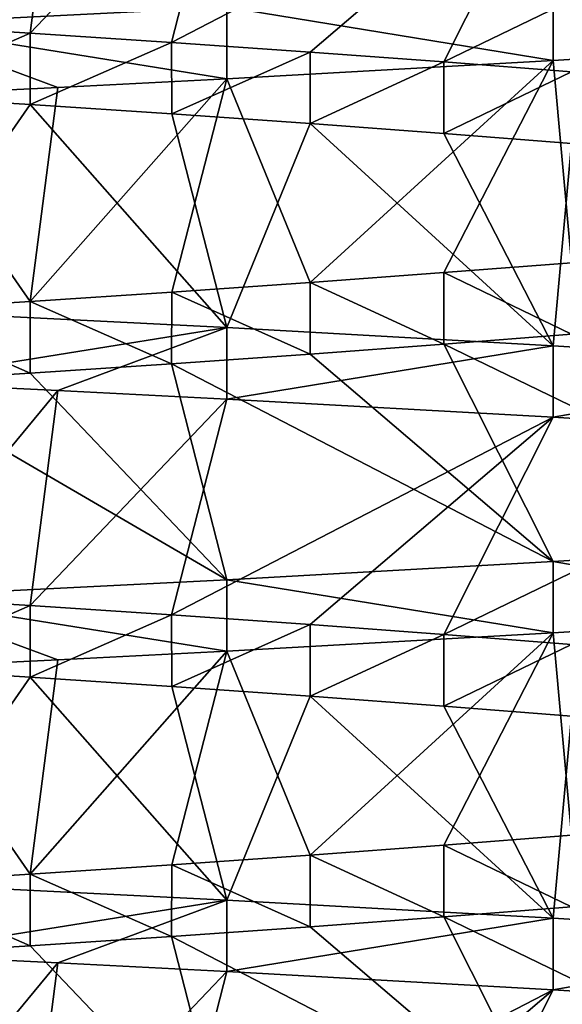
# Model space of a CAD drawing. Header units: inches. Extents: x -4.64 to 4.64, y -1.42 to 0.49.
# Tile 596 of 608: x 4.2572 to 4.2869, y 0.3135 to 0.3672. Entities that reach past the tile are written whole.
import ezdxf

# ---------------------------------------------------------------- set-up
doc = ezdxf.new("R2010")
doc.units = ezdxf.units.IN
doc.header["$LTSCALE"] = 65.185185
doc.header["$MEASUREMENT"] = 0
for name, color, linetype in [('110', 7, 'CONTINUOUS'), ('112', 7, 'CONTINUOUS'), ('114', 7, 'CONTINUOUS'), ('115', 7, 'CONTINUOUS'), ('265', 7, 'CONTINUOUS'), ('266', 7, 'CONTINUOUS'), ('352', 7, 'CONTINUOUS'), ('364', 7, 'CONTINUOUS'), ('366', 7, 'CONTINUOUS'), ('368', 7, 'CONTINUOUS'), ('369', 7, 'CONTINUOUS'), ('502', 7, 'CONTINUOUS'), ('503', 7, 'CONTINUOUS'), ('98', 7, 'CONTINUOUS')]:
    doc.layers.add(name, color=color, linetype=linetype)

msp = doc.modelspace()

# ---------------------------------------------------------------- linework, layer by layer
at = {"layer": '110', "color": 7, "linetype": 'CONTINUOUS', "true_color": 0x969696}
for points in [[(4.286356, 0.368923, 8.712768), (4.302781, 0.36604, 8.703988), (4.30278, 0.369943, 8.703989), (4.286356, 0.368923, 8.712768)], [(4.268532, 0.367929, 8.718175), (4.286355, 0.365021, 8.712769), (4.286356, 0.368923, 8.712768), (4.268532, 0.367929, 8.718175)], [(4.286355, 0.365021, 8.712769), (4.302781, 0.36604, 8.703988), (4.286356, 0.368923, 8.712768), (4.286355, 0.365021, 8.712769)], [(4.25, 0.367, 8.72), (4.268532, 0.364023, 8.718175), (4.268532, 0.367929, 8.718175), (4.25, 0.367, 8.72)], [(4.268532, 0.364023, 8.718175), (4.286355, 0.365021, 8.712769), (4.268532, 0.367929, 8.718175), (4.268532, 0.364023, 8.718175)], [(4.25, 0.367, 8.72), (4.25, 0.363094, 8.72), (4.259308, 0.363549, 8.719543), (4.25, 0.367, 8.72)], [(4.268532, 0.364023, 8.718175), (4.25, 0.367, 8.72), (4.259308, 0.363549, 8.719543), (4.268532, 0.364023, 8.718175)]]:
    msp.add_3dface(points, dxfattribs=at)
at = {"layer": '112', "color": 7, "linetype": 'CONTINUOUS', "true_color": 0x969696}
for points in [[(4.25, 0.367, 8.72), (4.268532, 0.367929, 8.718175), (4.25, 0.378719, 8.699703), (4.25, 0.367, 8.72)], [(4.257805, 0.362607, 8.550706), (4.25, 0.351375, 8.53), (4.25, 0.363094, 8.550297), (4.257805, 0.362607, 8.550706)], [(4.268532, 0.350445, 8.531825), (4.25, 0.351375, 8.53), (4.257805, 0.362607, 8.550706), (4.268532, 0.350445, 8.531825)], [(4.265531, 0.362099, 8.55193), (4.268532, 0.350445, 8.531825), (4.257805, 0.362607, 8.550706), (4.265531, 0.362099, 8.55193)], [(4.273087, 0.361571, 8.553954), (4.268532, 0.350445, 8.531825), (4.265531, 0.362099, 8.55193), (4.273087, 0.361571, 8.553954)], [(4.286355, 0.349448, 8.537231), (4.268532, 0.350445, 8.531825), (4.273087, 0.361571, 8.553954), (4.286355, 0.349448, 8.537231)], [(4.280386, 0.361032, 8.556757), (4.286355, 0.349448, 8.537231), (4.273087, 0.361571, 8.553954), (4.280386, 0.361032, 8.556757)], [(4.287356, 0.360489, 8.560308), (4.286355, 0.349448, 8.537231), (4.280386, 0.361032, 8.556757), (4.287356, 0.360489, 8.560308)], [(4.302781, 0.348429, 8.546012), (4.286355, 0.349448, 8.537231), (4.287356, 0.360489, 8.560308), (4.302781, 0.348429, 8.546012)], [(4.280383, 0.349527, 8.693245), (4.30278, 0.338693, 8.703989), (4.287353, 0.350073, 8.689693), (4.280383, 0.349527, 8.693245)], [(4.273085, 0.348989, 8.696046), (4.286356, 0.337673, 8.712768), (4.280383, 0.349527, 8.693245), (4.273085, 0.348989, 8.696046)], [(4.286356, 0.337673, 8.712768), (4.30278, 0.338693, 8.703989), (4.280383, 0.349527, 8.693245), (4.286356, 0.337673, 8.712768)], [(4.265529, 0.348463, 8.698071), (4.286356, 0.337673, 8.712768), (4.273085, 0.348989, 8.696046), (4.265529, 0.348463, 8.698071)], [(4.257804, 0.347955, 8.699294), (4.268532, 0.336679, 8.718175), (4.265529, 0.348463, 8.698071), (4.257804, 0.347955, 8.699294)], [(4.268532, 0.336679, 8.718175), (4.286356, 0.337673, 8.712768), (4.265529, 0.348463, 8.698071), (4.268532, 0.336679, 8.718175)], [(4.25, 0.347469, 8.699703), (4.268532, 0.336679, 8.718175), (4.257804, 0.347955, 8.699294), (4.25, 0.347469, 8.699703)], [(4.25, 0.33575, 8.72), (4.268532, 0.336679, 8.718175), (4.25, 0.347469, 8.699703), (4.25, 0.33575, 8.72)], [(4.257805, 0.331357, 8.550706), (4.25, 0.320125, 8.53), (4.25, 0.331844, 8.550297), (4.257805, 0.331357, 8.550706)], [(4.25, 0.320125, 8.53), (4.257805, 0.331357, 8.550706), (4.268532, 0.319195, 8.531825), (4.25, 0.320125, 8.53)], [(4.257805, 0.331357, 8.550706), (4.265531, 0.330849, 8.55193), (4.268532, 0.319195, 8.531825), (4.257805, 0.331357, 8.550706)], [(4.265531, 0.330849, 8.55193), (4.273087, 0.330321, 8.553954), (4.268532, 0.319195, 8.531825), (4.265531, 0.330849, 8.55193)], [(4.268532, 0.319195, 8.531825), (4.273087, 0.330321, 8.553954), (4.286355, 0.318198, 8.537231), (4.268532, 0.319195, 8.531825)], [(4.273087, 0.330321, 8.553954), (4.280386, 0.329782, 8.556757), (4.286355, 0.318198, 8.537231), (4.273087, 0.330321, 8.553954)], [(4.280386, 0.329782, 8.556757), (4.287356, 0.329239, 8.560308), (4.286355, 0.318198, 8.537231), (4.280386, 0.329782, 8.556757)], [(4.286355, 0.318198, 8.537231), (4.287356, 0.329239, 8.560308), (4.302781, 0.317179, 8.546012), (4.286355, 0.318198, 8.537231)], [(4.287353, 0.318823, 8.689693), (4.280383, 0.318277, 8.693245), (4.30278, 0.307443, 8.703989), (4.287353, 0.318823, 8.689693)], [(4.280383, 0.318277, 8.693245), (4.273085, 0.317739, 8.696046), (4.286356, 0.306423, 8.712768), (4.280383, 0.318277, 8.693245)], [(4.30278, 0.307443, 8.703989), (4.280383, 0.318277, 8.693245), (4.286356, 0.306423, 8.712768), (4.30278, 0.307443, 8.703989)], [(4.273085, 0.317739, 8.696046), (4.265529, 0.317213, 8.698071), (4.286356, 0.306423, 8.712768), (4.273085, 0.317739, 8.696046)], [(4.265529, 0.317213, 8.698071), (4.257804, 0.316705, 8.699294), (4.268532, 0.305429, 8.718175), (4.265529, 0.317213, 8.698071)], [(4.286356, 0.306423, 8.712768), (4.265529, 0.317213, 8.698071), (4.268532, 0.305429, 8.718175), (4.286356, 0.306423, 8.712768)], [(4.257804, 0.316705, 8.699294), (4.25, 0.316219, 8.699703), (4.268532, 0.305429, 8.718175), (4.257804, 0.316705, 8.699294)], [(4.25, 0.316219, 8.699703), (4.25, 0.3045, 8.72), (4.268532, 0.305429, 8.718175), (4.25, 0.316219, 8.699703)]]:
    msp.add_3dface(points, dxfattribs=at)
at = {"layer": '114', "color": 7, "linetype": 'CONTINUOUS', "true_color": 0x969696}
for points in [[(4.25, 0.378719, 8.53), (4.259308, 0.378263, 8.530457), (4.25, 0.367, 8.550297), (4.25, 0.378719, 8.53)], [(4.25, 0.367, 8.550297), (4.259308, 0.378263, 8.530457), (4.257804, 0.366513, 8.550706), (4.25, 0.367, 8.550297)], [(4.259308, 0.378263, 8.530457), (4.268532, 0.377789, 8.531825), (4.257804, 0.366513, 8.550706), (4.259308, 0.378263, 8.530457)], [(4.257804, 0.366513, 8.550706), (4.268532, 0.377789, 8.531825), (4.265529, 0.366006, 8.551929), (4.257804, 0.366513, 8.550706)], [(4.268532, 0.377789, 8.531825), (4.286356, 0.376796, 8.537232), (4.265529, 0.366006, 8.551929), (4.268532, 0.377789, 8.531825)], [(4.265529, 0.366006, 8.551929), (4.286356, 0.376796, 8.537232), (4.273085, 0.365479, 8.553954), (4.265529, 0.366006, 8.551929)], [(4.273085, 0.365479, 8.553954), (4.286356, 0.376796, 8.537232), (4.280383, 0.364942, 8.556755), (4.273085, 0.365479, 8.553954)], [(4.286356, 0.376796, 8.537232), (4.30278, 0.375775, 8.546011), (4.280383, 0.364942, 8.556755), (4.286356, 0.376796, 8.537232)], [(4.280383, 0.364942, 8.556755), (4.30278, 0.375775, 8.546011), (4.287353, 0.364396, 8.560307), (4.280383, 0.364942, 8.556755)], [(4.302781, 0.36604, 8.703988), (4.286355, 0.365021, 8.712769), (4.287356, 0.35398, 8.689692), (4.302781, 0.36604, 8.703988)], [(4.286355, 0.365021, 8.712769), (4.268532, 0.364023, 8.718175), (4.273087, 0.352898, 8.696046), (4.286355, 0.365021, 8.712769)], [(4.280386, 0.353437, 8.693243), (4.286355, 0.365021, 8.712769), (4.273087, 0.352898, 8.696046), (4.280386, 0.353437, 8.693243)], [(4.287356, 0.35398, 8.689692), (4.286355, 0.365021, 8.712769), (4.280386, 0.353437, 8.693243), (4.287356, 0.35398, 8.689692)], [(4.268532, 0.364023, 8.718175), (4.259308, 0.363549, 8.719543), (4.257805, 0.351861, 8.699294), (4.268532, 0.364023, 8.718175)], [(4.265531, 0.352369, 8.69807), (4.268532, 0.364023, 8.718175), (4.257805, 0.351861, 8.699294), (4.265531, 0.352369, 8.69807)], [(4.273087, 0.352898, 8.696046), (4.268532, 0.364023, 8.718175), (4.265531, 0.352369, 8.69807), (4.273087, 0.352898, 8.696046)], [(4.259308, 0.363549, 8.719543), (4.25, 0.363094, 8.72), (4.257805, 0.351861, 8.699294), (4.259308, 0.363549, 8.719543)], [(4.257805, 0.351861, 8.699294), (4.25, 0.363094, 8.72), (4.25, 0.351375, 8.699703), (4.257805, 0.351861, 8.699294)], [(4.25, 0.347469, 8.53), (4.259308, 0.347013, 8.530457), (4.25, 0.33575, 8.550297), (4.25, 0.347469, 8.53)], [(4.25, 0.33575, 8.550297), (4.259308, 0.347013, 8.530457), (4.257804, 0.335263, 8.550706), (4.25, 0.33575, 8.550297)], [(4.259308, 0.347013, 8.530457), (4.268532, 0.346539, 8.531825), (4.257804, 0.335263, 8.550706), (4.259308, 0.347013, 8.530457)], [(4.257804, 0.335263, 8.550706), (4.268532, 0.346539, 8.531825), (4.265529, 0.334756, 8.551929), (4.257804, 0.335263, 8.550706)], [(4.268532, 0.346539, 8.531825), (4.286356, 0.345546, 8.537232), (4.265529, 0.334756, 8.551929), (4.268532, 0.346539, 8.531825)], [(4.265529, 0.334756, 8.551929), (4.286356, 0.345546, 8.537232), (4.273085, 0.334229, 8.553954), (4.265529, 0.334756, 8.551929)], [(4.273085, 0.334229, 8.553954), (4.286356, 0.345546, 8.537232), (4.280383, 0.333692, 8.556755), (4.273085, 0.334229, 8.553954)], [(4.286356, 0.345546, 8.537232), (4.30278, 0.344525, 8.546011), (4.280383, 0.333692, 8.556755), (4.286356, 0.345546, 8.537232)], [(4.280383, 0.333692, 8.556755), (4.30278, 0.344525, 8.546011), (4.287353, 0.333146, 8.560307), (4.280383, 0.333692, 8.556755)], [(4.302781, 0.33479, 8.703988), (4.286355, 0.333771, 8.712769), (4.287356, 0.32273, 8.689692), (4.302781, 0.33479, 8.703988)], [(4.286355, 0.333771, 8.712769), (4.268532, 0.332773, 8.718175), (4.273087, 0.321648, 8.696046), (4.286355, 0.333771, 8.712769)], [(4.280386, 0.322187, 8.693243), (4.286355, 0.333771, 8.712769), (4.273087, 0.321648, 8.696046), (4.280386, 0.322187, 8.693243)], [(4.287356, 0.32273, 8.689692), (4.286355, 0.333771, 8.712769), (4.280386, 0.322187, 8.693243), (4.287356, 0.32273, 8.689692)], [(4.268532, 0.332773, 8.718175), (4.259308, 0.332299, 8.719543), (4.257805, 0.320611, 8.699294), (4.268532, 0.332773, 8.718175)], [(4.265531, 0.321119, 8.69807), (4.268532, 0.332773, 8.718175), (4.257805, 0.320611, 8.699294), (4.265531, 0.321119, 8.69807)], [(4.273087, 0.321648, 8.696046), (4.268532, 0.332773, 8.718175), (4.265531, 0.321119, 8.69807), (4.273087, 0.321648, 8.696046)], [(4.259308, 0.332299, 8.719543), (4.25, 0.331844, 8.72), (4.257805, 0.320611, 8.699294), (4.259308, 0.332299, 8.719543)], [(4.257805, 0.320611, 8.699294), (4.25, 0.331844, 8.72), (4.25, 0.320125, 8.699703), (4.257805, 0.320611, 8.699294)], [(4.25, 0.316219, 8.53), (4.259308, 0.315763, 8.530457), (4.25, 0.3045, 8.550297), (4.25, 0.316219, 8.53)], [(4.25, 0.3045, 8.550297), (4.259308, 0.315763, 8.530457), (4.257804, 0.304013, 8.550706), (4.25, 0.3045, 8.550297)], [(4.259308, 0.315763, 8.530457), (4.268532, 0.315289, 8.531825), (4.257804, 0.304013, 8.550706), (4.259308, 0.315763, 8.530457)], [(4.257804, 0.304013, 8.550706), (4.268532, 0.315289, 8.531825), (4.265529, 0.303506, 8.551929), (4.257804, 0.304013, 8.550706)], [(4.268532, 0.315289, 8.531825), (4.286356, 0.314296, 8.537232), (4.265529, 0.303506, 8.551929), (4.268532, 0.315289, 8.531825)], [(4.265529, 0.303506, 8.551929), (4.286356, 0.314296, 8.537232), (4.273085, 0.302979, 8.553954), (4.265529, 0.303506, 8.551929)], [(4.273085, 0.302979, 8.553954), (4.286356, 0.314296, 8.537232), (4.280383, 0.302442, 8.556755), (4.273085, 0.302979, 8.553954)], [(4.286356, 0.314296, 8.537232), (4.30278, 0.313275, 8.546011), (4.280383, 0.302442, 8.556755), (4.286356, 0.314296, 8.537232)]]:
    msp.add_3dface(points, dxfattribs=at)
at = {"layer": '115', "color": 7, "linetype": 'CONTINUOUS', "true_color": 0x969696}
for points in [[(4.25, 0.316219, 8.53), (4.25, 0.320125, 8.53), (4.268532, 0.319195, 8.531825), (4.25, 0.316219, 8.53)], [(4.25, 0.316219, 8.53), (4.268532, 0.319195, 8.531825), (4.259308, 0.315763, 8.530457), (4.25, 0.316219, 8.53)], [(4.268532, 0.319195, 8.531825), (4.268532, 0.315289, 8.531825), (4.259308, 0.315763, 8.530457), (4.268532, 0.319195, 8.531825)], [(4.268532, 0.319195, 8.531825), (4.286355, 0.318198, 8.537231), (4.268532, 0.315289, 8.531825), (4.268532, 0.319195, 8.531825)], [(4.286355, 0.318198, 8.537231), (4.286356, 0.314296, 8.537232), (4.268532, 0.315289, 8.531825), (4.286355, 0.318198, 8.537231)], [(4.286355, 0.318198, 8.537231), (4.302781, 0.317179, 8.546012), (4.286356, 0.314296, 8.537232), (4.286355, 0.318198, 8.537231)], [(4.302781, 0.317179, 8.546012), (4.30278, 0.313275, 8.546011), (4.286356, 0.314296, 8.537232), (4.302781, 0.317179, 8.546012)]]:
    msp.add_3dface(points, dxfattribs=at)
at = {"layer": '265', "color": 7, "linetype": 'CONTINUOUS', "true_color": 0x969696}
for points in [[(4.25, 0.363094, 8.550297), (4.25, 0.367, 8.550297), (4.257804, 0.366513, 8.550706), (4.25, 0.363094, 8.550297)], [(4.257805, 0.362607, 8.550706), (4.25, 0.363094, 8.550297), (4.257804, 0.366513, 8.550706), (4.257805, 0.362607, 8.550706)], [(4.257805, 0.362607, 8.550706), (4.257804, 0.366513, 8.550706), (4.265529, 0.366006, 8.551929), (4.257805, 0.362607, 8.550706)], [(4.265531, 0.362099, 8.55193), (4.257805, 0.362607, 8.550706), (4.265529, 0.366006, 8.551929), (4.265531, 0.362099, 8.55193)], [(4.265531, 0.362099, 8.55193), (4.265529, 0.366006, 8.551929), (4.273085, 0.365479, 8.553954), (4.265531, 0.362099, 8.55193)], [(4.273087, 0.361571, 8.553954), (4.265531, 0.362099, 8.55193), (4.273085, 0.365479, 8.553954), (4.273087, 0.361571, 8.553954)], [(4.273087, 0.361571, 8.553954), (4.273085, 0.365479, 8.553954), (4.280383, 0.364942, 8.556755), (4.273087, 0.361571, 8.553954)], [(4.280386, 0.361032, 8.556757), (4.273087, 0.361571, 8.553954), (4.280383, 0.364942, 8.556755), (4.280386, 0.361032, 8.556757)], [(4.280386, 0.361032, 8.556757), (4.280383, 0.364942, 8.556755), (4.287353, 0.364396, 8.560307), (4.280386, 0.361032, 8.556757)], [(4.287356, 0.360489, 8.560308), (4.280386, 0.361032, 8.556757), (4.287353, 0.364396, 8.560307), (4.287356, 0.360489, 8.560308)], [(4.287353, 0.350073, 8.689693), (4.287356, 0.35398, 8.689692), (4.280386, 0.353437, 8.693243), (4.287353, 0.350073, 8.689693)], [(4.280383, 0.349527, 8.693245), (4.280386, 0.353437, 8.693243), (4.273087, 0.352898, 8.696046), (4.280383, 0.349527, 8.693245)], [(4.280383, 0.349527, 8.693245), (4.287353, 0.350073, 8.689693), (4.280386, 0.353437, 8.693243), (4.280383, 0.349527, 8.693245)], [(4.273085, 0.348989, 8.696046), (4.273087, 0.352898, 8.696046), (4.265531, 0.352369, 8.69807), (4.273085, 0.348989, 8.696046)], [(4.273085, 0.348989, 8.696046), (4.280383, 0.349527, 8.693245), (4.273087, 0.352898, 8.696046), (4.273085, 0.348989, 8.696046)], [(4.265529, 0.348463, 8.698071), (4.265531, 0.352369, 8.69807), (4.257805, 0.351861, 8.699294), (4.265529, 0.348463, 8.698071)], [(4.265529, 0.348463, 8.698071), (4.273085, 0.348989, 8.696046), (4.265531, 0.352369, 8.69807), (4.265529, 0.348463, 8.698071)], [(4.257804, 0.347955, 8.699294), (4.257805, 0.351861, 8.699294), (4.25, 0.351375, 8.699703), (4.257804, 0.347955, 8.699294)], [(4.257804, 0.347955, 8.699294), (4.265529, 0.348463, 8.698071), (4.257805, 0.351861, 8.699294), (4.257804, 0.347955, 8.699294)], [(4.25, 0.347469, 8.699703), (4.257804, 0.347955, 8.699294), (4.25, 0.351375, 8.699703), (4.25, 0.347469, 8.699703)]]:
    msp.add_3dface(points, dxfattribs=at)
at = {"layer": '266', "color": 7, "linetype": 'CONTINUOUS', "true_color": 0x969696}
for points in [[(4.25, 0.331844, 8.550297), (4.25, 0.33575, 8.550297), (4.257804, 0.335263, 8.550706), (4.25, 0.331844, 8.550297)], [(4.257805, 0.331357, 8.550706), (4.25, 0.331844, 8.550297), (4.257804, 0.335263, 8.550706), (4.257805, 0.331357, 8.550706)], [(4.257805, 0.331357, 8.550706), (4.257804, 0.335263, 8.550706), (4.265529, 0.334756, 8.551929), (4.257805, 0.331357, 8.550706)], [(4.265531, 0.330849, 8.55193), (4.257805, 0.331357, 8.550706), (4.265529, 0.334756, 8.551929), (4.265531, 0.330849, 8.55193)], [(4.265531, 0.330849, 8.55193), (4.265529, 0.334756, 8.551929), (4.273085, 0.334229, 8.553954), (4.265531, 0.330849, 8.55193)], [(4.273087, 0.330321, 8.553954), (4.265531, 0.330849, 8.55193), (4.273085, 0.334229, 8.553954), (4.273087, 0.330321, 8.553954)], [(4.273087, 0.330321, 8.553954), (4.273085, 0.334229, 8.553954), (4.280383, 0.333692, 8.556755), (4.273087, 0.330321, 8.553954)], [(4.280386, 0.329782, 8.556757), (4.273087, 0.330321, 8.553954), (4.280383, 0.333692, 8.556755), (4.280386, 0.329782, 8.556757)], [(4.280386, 0.329782, 8.556757), (4.280383, 0.333692, 8.556755), (4.287353, 0.333146, 8.560307), (4.280386, 0.329782, 8.556757)], [(4.287356, 0.329239, 8.560308), (4.280386, 0.329782, 8.556757), (4.287353, 0.333146, 8.560307), (4.287356, 0.329239, 8.560308)], [(4.287353, 0.318823, 8.689693), (4.287356, 0.32273, 8.689692), (4.280386, 0.322187, 8.693243), (4.287353, 0.318823, 8.689693)], [(4.280383, 0.318277, 8.693245), (4.280386, 0.322187, 8.693243), (4.273087, 0.321648, 8.696046), (4.280383, 0.318277, 8.693245)], [(4.280383, 0.318277, 8.693245), (4.287353, 0.318823, 8.689693), (4.280386, 0.322187, 8.693243), (4.280383, 0.318277, 8.693245)], [(4.273085, 0.317739, 8.696046), (4.273087, 0.321648, 8.696046), (4.265531, 0.321119, 8.69807), (4.273085, 0.317739, 8.696046)], [(4.273085, 0.317739, 8.696046), (4.280383, 0.318277, 8.693245), (4.273087, 0.321648, 8.696046), (4.273085, 0.317739, 8.696046)], [(4.265529, 0.317213, 8.698071), (4.265531, 0.321119, 8.69807), (4.257805, 0.320611, 8.699294), (4.265529, 0.317213, 8.698071)], [(4.265529, 0.317213, 8.698071), (4.273085, 0.317739, 8.696046), (4.265531, 0.321119, 8.69807), (4.265529, 0.317213, 8.698071)], [(4.257804, 0.316705, 8.699294), (4.257805, 0.320611, 8.699294), (4.25, 0.320125, 8.699703), (4.257804, 0.316705, 8.699294)], [(4.257804, 0.316705, 8.699294), (4.265529, 0.317213, 8.698071), (4.257805, 0.320611, 8.699294), (4.257804, 0.316705, 8.699294)], [(4.25, 0.316219, 8.699703), (4.257804, 0.316705, 8.699294), (4.25, 0.320125, 8.699703), (4.25, 0.316219, 8.699703)]]:
    msp.add_3dface(points, dxfattribs=at)
at = {"layer": '352', "color": 7, "linetype": 'CONTINUOUS', "true_color": 0x969696}
for points in [[(4.25, 0.347469, -8.72), (4.25, 0.351375, -8.72), (4.268532, 0.350445, -8.718175), (4.25, 0.347469, -8.72)], [(4.259308, 0.347013, -8.719543), (4.25, 0.347469, -8.72), (4.268532, 0.350445, -8.718175), (4.259308, 0.347013, -8.719543)], [(4.268532, 0.346539, -8.718175), (4.259308, 0.347013, -8.719543), (4.268532, 0.350445, -8.718175), (4.268532, 0.346539, -8.718175)], [(4.286355, 0.349448, -8.712769), (4.268532, 0.346539, -8.718175), (4.268532, 0.350445, -8.718175), (4.286355, 0.349448, -8.712769)], [(4.286356, 0.345546, -8.712768), (4.268532, 0.346539, -8.718175), (4.286355, 0.349448, -8.712769), (4.286356, 0.345546, -8.712768)], [(4.302781, 0.348429, -8.703988), (4.286356, 0.345546, -8.712768), (4.286355, 0.349448, -8.712769), (4.302781, 0.348429, -8.703988)], [(4.30278, 0.344525, -8.703989), (4.286356, 0.345546, -8.712768), (4.302781, 0.348429, -8.703988), (4.30278, 0.344525, -8.703989)], [(4.286356, 0.337673, -8.537232), (4.302781, 0.33479, -8.546012), (4.30278, 0.338693, -8.546011), (4.286356, 0.337673, -8.537232)], [(4.268532, 0.336679, -8.531825), (4.286355, 0.333771, -8.537231), (4.286356, 0.337673, -8.537232), (4.268532, 0.336679, -8.531825)], [(4.286355, 0.333771, -8.537231), (4.302781, 0.33479, -8.546012), (4.286356, 0.337673, -8.537232), (4.286355, 0.333771, -8.537231)], [(4.25, 0.33575, -8.53), (4.268532, 0.332773, -8.531825), (4.268532, 0.336679, -8.531825), (4.25, 0.33575, -8.53)], [(4.268532, 0.332773, -8.531825), (4.286355, 0.333771, -8.537231), (4.268532, 0.336679, -8.531825), (4.268532, 0.332773, -8.531825)], [(4.259308, 0.332299, -8.530457), (4.268532, 0.332773, -8.531825), (4.25, 0.33575, -8.53), (4.259308, 0.332299, -8.530457)], [(4.25, 0.331844, -8.53), (4.259308, 0.332299, -8.530457), (4.25, 0.33575, -8.53), (4.25, 0.331844, -8.53)]]:
    msp.add_3dface(points, dxfattribs=at)
at = {"layer": '364', "color": 7, "linetype": 'CONTINUOUS', "true_color": 0x969696}
for points in [[(4.286356, 0.368923, -8.537232), (4.302781, 0.36604, -8.546012), (4.30278, 0.369943, -8.546011), (4.286356, 0.368923, -8.537232)], [(4.268532, 0.367929, -8.531825), (4.286355, 0.365021, -8.537231), (4.286356, 0.368923, -8.537232), (4.268532, 0.367929, -8.531825)], [(4.286355, 0.365021, -8.537231), (4.302781, 0.36604, -8.546012), (4.286356, 0.368923, -8.537232), (4.286355, 0.365021, -8.537231)], [(4.25, 0.367, -8.53), (4.268532, 0.364023, -8.531825), (4.268532, 0.367929, -8.531825), (4.25, 0.367, -8.53)], [(4.268532, 0.364023, -8.531825), (4.286355, 0.365021, -8.537231), (4.268532, 0.367929, -8.531825), (4.268532, 0.364023, -8.531825)], [(4.25, 0.367, -8.53), (4.25, 0.363094, -8.53), (4.259308, 0.363549, -8.530457), (4.25, 0.367, -8.53)], [(4.268532, 0.364023, -8.531825), (4.25, 0.367, -8.53), (4.259308, 0.363549, -8.530457), (4.268532, 0.364023, -8.531825)]]:
    msp.add_3dface(points, dxfattribs=at)
at = {"layer": '366', "color": 7, "linetype": 'CONTINUOUS', "true_color": 0x969696}
for points in [[(4.25, 0.367, -8.53), (4.268532, 0.367929, -8.531825), (4.25, 0.378719, -8.550297), (4.25, 0.367, -8.53)], [(4.257805, 0.362607, -8.699294), (4.25, 0.351375, -8.72), (4.25, 0.363094, -8.699703), (4.257805, 0.362607, -8.699294)], [(4.268532, 0.350445, -8.718175), (4.25, 0.351375, -8.72), (4.257805, 0.362607, -8.699294), (4.268532, 0.350445, -8.718175)], [(4.265531, 0.362099, -8.69807), (4.268532, 0.350445, -8.718175), (4.257805, 0.362607, -8.699294), (4.265531, 0.362099, -8.69807)], [(4.273087, 0.361571, -8.696046), (4.268532, 0.350445, -8.718175), (4.265531, 0.362099, -8.69807), (4.273087, 0.361571, -8.696046)], [(4.286355, 0.349448, -8.712769), (4.268532, 0.350445, -8.718175), (4.273087, 0.361571, -8.696046), (4.286355, 0.349448, -8.712769)], [(4.280386, 0.361032, -8.693243), (4.286355, 0.349448, -8.712769), (4.273087, 0.361571, -8.696046), (4.280386, 0.361032, -8.693243)], [(4.287356, 0.360489, -8.689692), (4.286355, 0.349448, -8.712769), (4.280386, 0.361032, -8.693243), (4.287356, 0.360489, -8.689692)], [(4.302781, 0.348429, -8.703988), (4.286355, 0.349448, -8.712769), (4.287356, 0.360489, -8.689692), (4.302781, 0.348429, -8.703988)], [(4.280383, 0.349527, -8.556755), (4.30278, 0.338693, -8.546011), (4.287353, 0.350073, -8.560307), (4.280383, 0.349527, -8.556755)], [(4.273085, 0.348989, -8.553954), (4.286356, 0.337673, -8.537232), (4.280383, 0.349527, -8.556755), (4.273085, 0.348989, -8.553954)], [(4.286356, 0.337673, -8.537232), (4.30278, 0.338693, -8.546011), (4.280383, 0.349527, -8.556755), (4.286356, 0.337673, -8.537232)], [(4.265529, 0.348463, -8.551929), (4.286356, 0.337673, -8.537232), (4.273085, 0.348989, -8.553954), (4.265529, 0.348463, -8.551929)], [(4.257804, 0.347955, -8.550706), (4.268532, 0.336679, -8.531825), (4.265529, 0.348463, -8.551929), (4.257804, 0.347955, -8.550706)], [(4.268532, 0.336679, -8.531825), (4.286356, 0.337673, -8.537232), (4.265529, 0.348463, -8.551929), (4.268532, 0.336679, -8.531825)], [(4.25, 0.347469, -8.550297), (4.268532, 0.336679, -8.531825), (4.257804, 0.347955, -8.550706), (4.25, 0.347469, -8.550297)], [(4.25, 0.33575, -8.53), (4.268532, 0.336679, -8.531825), (4.25, 0.347469, -8.550297), (4.25, 0.33575, -8.53)], [(4.257805, 0.331357, -8.699294), (4.25, 0.320125, -8.72), (4.25, 0.331844, -8.699703), (4.257805, 0.331357, -8.699294)], [(4.25, 0.320125, -8.72), (4.257805, 0.331357, -8.699294), (4.268532, 0.319195, -8.718175), (4.25, 0.320125, -8.72)], [(4.257805, 0.331357, -8.699294), (4.265531, 0.330849, -8.69807), (4.268532, 0.319195, -8.718175), (4.257805, 0.331357, -8.699294)], [(4.265531, 0.330849, -8.69807), (4.273087, 0.330321, -8.696046), (4.268532, 0.319195, -8.718175), (4.265531, 0.330849, -8.69807)], [(4.268532, 0.319195, -8.718175), (4.273087, 0.330321, -8.696046), (4.286355, 0.318198, -8.712769), (4.268532, 0.319195, -8.718175)], [(4.273087, 0.330321, -8.696046), (4.280386, 0.329782, -8.693243), (4.286355, 0.318198, -8.712769), (4.273087, 0.330321, -8.696046)], [(4.280386, 0.329782, -8.693243), (4.287356, 0.329239, -8.689692), (4.286355, 0.318198, -8.712769), (4.280386, 0.329782, -8.693243)], [(4.286355, 0.318198, -8.712769), (4.287356, 0.329239, -8.689692), (4.302781, 0.317179, -8.703988), (4.286355, 0.318198, -8.712769)], [(4.287353, 0.318823, -8.560307), (4.280383, 0.318277, -8.556755), (4.30278, 0.307443, -8.546011), (4.287353, 0.318823, -8.560307)], [(4.280383, 0.318277, -8.556755), (4.273085, 0.317739, -8.553954), (4.286356, 0.306423, -8.537232), (4.280383, 0.318277, -8.556755)], [(4.30278, 0.307443, -8.546011), (4.280383, 0.318277, -8.556755), (4.286356, 0.306423, -8.537232), (4.30278, 0.307443, -8.546011)], [(4.273085, 0.317739, -8.553954), (4.265529, 0.317213, -8.551929), (4.286356, 0.306423, -8.537232), (4.273085, 0.317739, -8.553954)], [(4.265529, 0.317213, -8.551929), (4.257804, 0.316705, -8.550706), (4.268532, 0.305429, -8.531825), (4.265529, 0.317213, -8.551929)], [(4.286356, 0.306423, -8.537232), (4.265529, 0.317213, -8.551929), (4.268532, 0.305429, -8.531825), (4.286356, 0.306423, -8.537232)], [(4.257804, 0.316705, -8.550706), (4.25, 0.316219, -8.550297), (4.268532, 0.305429, -8.531825), (4.257804, 0.316705, -8.550706)], [(4.25, 0.316219, -8.550297), (4.25, 0.3045, -8.53), (4.268532, 0.305429, -8.531825), (4.25, 0.316219, -8.550297)]]:
    msp.add_3dface(points, dxfattribs=at)
at = {"layer": '368', "color": 7, "linetype": 'CONTINUOUS', "true_color": 0x969696}
for points in [[(4.25, 0.378719, -8.72), (4.259308, 0.378263, -8.719543), (4.25, 0.367, -8.699703), (4.25, 0.378719, -8.72)], [(4.25, 0.367, -8.699703), (4.259308, 0.378263, -8.719543), (4.257804, 0.366513, -8.699294), (4.25, 0.367, -8.699703)], [(4.259308, 0.378263, -8.719543), (4.268532, 0.377789, -8.718175), (4.257804, 0.366513, -8.699294), (4.259308, 0.378263, -8.719543)], [(4.257804, 0.366513, -8.699294), (4.268532, 0.377789, -8.718175), (4.265529, 0.366006, -8.698071), (4.257804, 0.366513, -8.699294)], [(4.268532, 0.377789, -8.718175), (4.286356, 0.376796, -8.712768), (4.265529, 0.366006, -8.698071), (4.268532, 0.377789, -8.718175)], [(4.265529, 0.366006, -8.698071), (4.286356, 0.376796, -8.712768), (4.273085, 0.365479, -8.696046), (4.265529, 0.366006, -8.698071)], [(4.273085, 0.365479, -8.696046), (4.286356, 0.376796, -8.712768), (4.280383, 0.364942, -8.693245), (4.273085, 0.365479, -8.696046)], [(4.286356, 0.376796, -8.712768), (4.30278, 0.375775, -8.703989), (4.280383, 0.364942, -8.693245), (4.286356, 0.376796, -8.712768)], [(4.280383, 0.364942, -8.693245), (4.30278, 0.375775, -8.703989), (4.287353, 0.364396, -8.689693), (4.280383, 0.364942, -8.693245)], [(4.302781, 0.36604, -8.546012), (4.286355, 0.365021, -8.537231), (4.287356, 0.35398, -8.560308), (4.302781, 0.36604, -8.546012)], [(4.286355, 0.365021, -8.537231), (4.268532, 0.364023, -8.531825), (4.273087, 0.352898, -8.553954), (4.286355, 0.365021, -8.537231)], [(4.280386, 0.353437, -8.556757), (4.286355, 0.365021, -8.537231), (4.273087, 0.352898, -8.553954), (4.280386, 0.353437, -8.556757)], [(4.287356, 0.35398, -8.560308), (4.286355, 0.365021, -8.537231), (4.280386, 0.353437, -8.556757), (4.287356, 0.35398, -8.560308)], [(4.268532, 0.364023, -8.531825), (4.259308, 0.363549, -8.530457), (4.257805, 0.351861, -8.550706), (4.268532, 0.364023, -8.531825)], [(4.265531, 0.352369, -8.55193), (4.268532, 0.364023, -8.531825), (4.257805, 0.351861, -8.550706), (4.265531, 0.352369, -8.55193)], [(4.273087, 0.352898, -8.553954), (4.268532, 0.364023, -8.531825), (4.265531, 0.352369, -8.55193), (4.273087, 0.352898, -8.553954)], [(4.259308, 0.363549, -8.530457), (4.25, 0.363094, -8.53), (4.257805, 0.351861, -8.550706), (4.259308, 0.363549, -8.530457)], [(4.257805, 0.351861, -8.550706), (4.25, 0.363094, -8.53), (4.25, 0.351375, -8.550297), (4.257805, 0.351861, -8.550706)], [(4.25, 0.347469, -8.72), (4.259308, 0.347013, -8.719543), (4.25, 0.33575, -8.699703), (4.25, 0.347469, -8.72)], [(4.25, 0.33575, -8.699703), (4.259308, 0.347013, -8.719543), (4.257804, 0.335263, -8.699294), (4.25, 0.33575, -8.699703)], [(4.259308, 0.347013, -8.719543), (4.268532, 0.346539, -8.718175), (4.257804, 0.335263, -8.699294), (4.259308, 0.347013, -8.719543)], [(4.257804, 0.335263, -8.699294), (4.268532, 0.346539, -8.718175), (4.265529, 0.334756, -8.698071), (4.257804, 0.335263, -8.699294)], [(4.268532, 0.346539, -8.718175), (4.286356, 0.345546, -8.712768), (4.265529, 0.334756, -8.698071), (4.268532, 0.346539, -8.718175)], [(4.265529, 0.334756, -8.698071), (4.286356, 0.345546, -8.712768), (4.273085, 0.334229, -8.696046), (4.265529, 0.334756, -8.698071)], [(4.273085, 0.334229, -8.696046), (4.286356, 0.345546, -8.712768), (4.280383, 0.333692, -8.693245), (4.273085, 0.334229, -8.696046)], [(4.286356, 0.345546, -8.712768), (4.30278, 0.344525, -8.703989), (4.280383, 0.333692, -8.693245), (4.286356, 0.345546, -8.712768)], [(4.280383, 0.333692, -8.693245), (4.30278, 0.344525, -8.703989), (4.287353, 0.333146, -8.689693), (4.280383, 0.333692, -8.693245)], [(4.302781, 0.33479, -8.546012), (4.286355, 0.333771, -8.537231), (4.287356, 0.32273, -8.560308), (4.302781, 0.33479, -8.546012)], [(4.286355, 0.333771, -8.537231), (4.268532, 0.332773, -8.531825), (4.273087, 0.321648, -8.553954), (4.286355, 0.333771, -8.537231)], [(4.280386, 0.322187, -8.556757), (4.286355, 0.333771, -8.537231), (4.273087, 0.321648, -8.553954), (4.280386, 0.322187, -8.556757)], [(4.287356, 0.32273, -8.560308), (4.286355, 0.333771, -8.537231), (4.280386, 0.322187, -8.556757), (4.287356, 0.32273, -8.560308)], [(4.268532, 0.332773, -8.531825), (4.259308, 0.332299, -8.530457), (4.257805, 0.320611, -8.550706), (4.268532, 0.332773, -8.531825)], [(4.265531, 0.321119, -8.55193), (4.268532, 0.332773, -8.531825), (4.257805, 0.320611, -8.550706), (4.265531, 0.321119, -8.55193)], [(4.273087, 0.321648, -8.553954), (4.268532, 0.332773, -8.531825), (4.265531, 0.321119, -8.55193), (4.273087, 0.321648, -8.553954)], [(4.259308, 0.332299, -8.530457), (4.25, 0.331844, -8.53), (4.257805, 0.320611, -8.550706), (4.259308, 0.332299, -8.530457)], [(4.257805, 0.320611, -8.550706), (4.25, 0.331844, -8.53), (4.25, 0.320125, -8.550297), (4.257805, 0.320611, -8.550706)], [(4.25, 0.316219, -8.72), (4.259308, 0.315763, -8.719543), (4.25, 0.3045, -8.699703), (4.25, 0.316219, -8.72)], [(4.25, 0.3045, -8.699703), (4.259308, 0.315763, -8.719543), (4.257804, 0.304013, -8.699294), (4.25, 0.3045, -8.699703)], [(4.259308, 0.315763, -8.719543), (4.268532, 0.315289, -8.718175), (4.257804, 0.304013, -8.699294), (4.259308, 0.315763, -8.719543)], [(4.257804, 0.304013, -8.699294), (4.268532, 0.315289, -8.718175), (4.265529, 0.303506, -8.698071), (4.257804, 0.304013, -8.699294)], [(4.268532, 0.315289, -8.718175), (4.286356, 0.314296, -8.712768), (4.265529, 0.303506, -8.698071), (4.268532, 0.315289, -8.718175)], [(4.265529, 0.303506, -8.698071), (4.286356, 0.314296, -8.712768), (4.273085, 0.302979, -8.696046), (4.265529, 0.303506, -8.698071)], [(4.273085, 0.302979, -8.696046), (4.286356, 0.314296, -8.712768), (4.280383, 0.302442, -8.693245), (4.273085, 0.302979, -8.696046)], [(4.286356, 0.314296, -8.712768), (4.30278, 0.313275, -8.703989), (4.280383, 0.302442, -8.693245), (4.286356, 0.314296, -8.712768)]]:
    msp.add_3dface(points, dxfattribs=at)
at = {"layer": '369', "color": 7, "linetype": 'CONTINUOUS', "true_color": 0x969696}
for points in [[(4.25, 0.316219, -8.72), (4.25, 0.320125, -8.72), (4.268532, 0.319195, -8.718175), (4.25, 0.316219, -8.72)], [(4.25, 0.316219, -8.72), (4.268532, 0.319195, -8.718175), (4.259308, 0.315763, -8.719543), (4.25, 0.316219, -8.72)], [(4.268532, 0.319195, -8.718175), (4.268532, 0.315289, -8.718175), (4.259308, 0.315763, -8.719543), (4.268532, 0.319195, -8.718175)], [(4.268532, 0.319195, -8.718175), (4.286355, 0.318198, -8.712769), (4.268532, 0.315289, -8.718175), (4.268532, 0.319195, -8.718175)], [(4.286355, 0.318198, -8.712769), (4.286356, 0.314296, -8.712768), (4.268532, 0.315289, -8.718175), (4.286355, 0.318198, -8.712769)], [(4.286355, 0.318198, -8.712769), (4.302781, 0.317179, -8.703988), (4.286356, 0.314296, -8.712768), (4.286355, 0.318198, -8.712769)], [(4.302781, 0.317179, -8.703988), (4.30278, 0.313275, -8.703989), (4.286356, 0.314296, -8.712768), (4.302781, 0.317179, -8.703988)]]:
    msp.add_3dface(points, dxfattribs=at)
at = {"layer": '502', "color": 7, "linetype": 'CONTINUOUS', "true_color": 0x969696}
for points in [[(4.25, 0.363094, -8.699703), (4.25, 0.367, -8.699703), (4.257804, 0.366513, -8.699294), (4.25, 0.363094, -8.699703)], [(4.257805, 0.362607, -8.699294), (4.25, 0.363094, -8.699703), (4.257804, 0.366513, -8.699294), (4.257805, 0.362607, -8.699294)], [(4.257805, 0.362607, -8.699294), (4.257804, 0.366513, -8.699294), (4.265529, 0.366006, -8.698071), (4.257805, 0.362607, -8.699294)], [(4.265531, 0.362099, -8.69807), (4.257805, 0.362607, -8.699294), (4.265529, 0.366006, -8.698071), (4.265531, 0.362099, -8.69807)], [(4.265531, 0.362099, -8.69807), (4.265529, 0.366006, -8.698071), (4.273085, 0.365479, -8.696046), (4.265531, 0.362099, -8.69807)], [(4.273087, 0.361571, -8.696046), (4.265531, 0.362099, -8.69807), (4.273085, 0.365479, -8.696046), (4.273087, 0.361571, -8.696046)], [(4.273087, 0.361571, -8.696046), (4.273085, 0.365479, -8.696046), (4.280383, 0.364942, -8.693245), (4.273087, 0.361571, -8.696046)], [(4.280386, 0.361032, -8.693243), (4.273087, 0.361571, -8.696046), (4.280383, 0.364942, -8.693245), (4.280386, 0.361032, -8.693243)], [(4.280386, 0.361032, -8.693243), (4.280383, 0.364942, -8.693245), (4.287353, 0.364396, -8.689693), (4.280386, 0.361032, -8.693243)], [(4.287356, 0.360489, -8.689692), (4.280386, 0.361032, -8.693243), (4.287353, 0.364396, -8.689693), (4.287356, 0.360489, -8.689692)], [(4.287353, 0.350073, -8.560307), (4.287356, 0.35398, -8.560308), (4.280386, 0.353437, -8.556757), (4.287353, 0.350073, -8.560307)], [(4.280383, 0.349527, -8.556755), (4.280386, 0.353437, -8.556757), (4.273087, 0.352898, -8.553954), (4.280383, 0.349527, -8.556755)], [(4.280383, 0.349527, -8.556755), (4.287353, 0.350073, -8.560307), (4.280386, 0.353437, -8.556757), (4.280383, 0.349527, -8.556755)], [(4.273085, 0.348989, -8.553954), (4.273087, 0.352898, -8.553954), (4.265531, 0.352369, -8.55193), (4.273085, 0.348989, -8.553954)], [(4.273085, 0.348989, -8.553954), (4.280383, 0.349527, -8.556755), (4.273087, 0.352898, -8.553954), (4.273085, 0.348989, -8.553954)], [(4.265529, 0.348463, -8.551929), (4.265531, 0.352369, -8.55193), (4.257805, 0.351861, -8.550706), (4.265529, 0.348463, -8.551929)], [(4.265529, 0.348463, -8.551929), (4.273085, 0.348989, -8.553954), (4.265531, 0.352369, -8.55193), (4.265529, 0.348463, -8.551929)], [(4.257804, 0.347955, -8.550706), (4.257805, 0.351861, -8.550706), (4.25, 0.351375, -8.550297), (4.257804, 0.347955, -8.550706)], [(4.257804, 0.347955, -8.550706), (4.265529, 0.348463, -8.551929), (4.257805, 0.351861, -8.550706), (4.257804, 0.347955, -8.550706)], [(4.25, 0.347469, -8.550297), (4.257804, 0.347955, -8.550706), (4.25, 0.351375, -8.550297), (4.25, 0.347469, -8.550297)]]:
    msp.add_3dface(points, dxfattribs=at)
at = {"layer": '503', "color": 7, "linetype": 'CONTINUOUS', "true_color": 0x969696}
for points in [[(4.25, 0.331844, -8.699703), (4.25, 0.33575, -8.699703), (4.257804, 0.335263, -8.699294), (4.25, 0.331844, -8.699703)], [(4.257805, 0.331357, -8.699294), (4.25, 0.331844, -8.699703), (4.257804, 0.335263, -8.699294), (4.257805, 0.331357, -8.699294)], [(4.257805, 0.331357, -8.699294), (4.257804, 0.335263, -8.699294), (4.265529, 0.334756, -8.698071), (4.257805, 0.331357, -8.699294)], [(4.265531, 0.330849, -8.69807), (4.257805, 0.331357, -8.699294), (4.265529, 0.334756, -8.698071), (4.265531, 0.330849, -8.69807)], [(4.265531, 0.330849, -8.69807), (4.265529, 0.334756, -8.698071), (4.273085, 0.334229, -8.696046), (4.265531, 0.330849, -8.69807)], [(4.273087, 0.330321, -8.696046), (4.265531, 0.330849, -8.69807), (4.273085, 0.334229, -8.696046), (4.273087, 0.330321, -8.696046)], [(4.273087, 0.330321, -8.696046), (4.273085, 0.334229, -8.696046), (4.280383, 0.333692, -8.693245), (4.273087, 0.330321, -8.696046)], [(4.280386, 0.329782, -8.693243), (4.273087, 0.330321, -8.696046), (4.280383, 0.333692, -8.693245), (4.280386, 0.329782, -8.693243)], [(4.280386, 0.329782, -8.693243), (4.280383, 0.333692, -8.693245), (4.287353, 0.333146, -8.689693), (4.280386, 0.329782, -8.693243)], [(4.287356, 0.329239, -8.689692), (4.280386, 0.329782, -8.693243), (4.287353, 0.333146, -8.689693), (4.287356, 0.329239, -8.689692)], [(4.287353, 0.318823, -8.560307), (4.287356, 0.32273, -8.560308), (4.280386, 0.322187, -8.556757), (4.287353, 0.318823, -8.560307)], [(4.280383, 0.318277, -8.556755), (4.280386, 0.322187, -8.556757), (4.273087, 0.321648, -8.553954), (4.280383, 0.318277, -8.556755)], [(4.280383, 0.318277, -8.556755), (4.287353, 0.318823, -8.560307), (4.280386, 0.322187, -8.556757), (4.280383, 0.318277, -8.556755)], [(4.273085, 0.317739, -8.553954), (4.273087, 0.321648, -8.553954), (4.265531, 0.321119, -8.55193), (4.273085, 0.317739, -8.553954)], [(4.273085, 0.317739, -8.553954), (4.280383, 0.318277, -8.556755), (4.273087, 0.321648, -8.553954), (4.273085, 0.317739, -8.553954)], [(4.265529, 0.317213, -8.551929), (4.265531, 0.321119, -8.55193), (4.257805, 0.320611, -8.550706), (4.265529, 0.317213, -8.551929)], [(4.265529, 0.317213, -8.551929), (4.273085, 0.317739, -8.553954), (4.265531, 0.321119, -8.55193), (4.265529, 0.317213, -8.551929)], [(4.257804, 0.316705, -8.550706), (4.257805, 0.320611, -8.550706), (4.25, 0.320125, -8.550297), (4.257804, 0.316705, -8.550706)], [(4.257804, 0.316705, -8.550706), (4.265529, 0.317213, -8.551929), (4.257805, 0.320611, -8.550706), (4.257804, 0.316705, -8.550706)], [(4.25, 0.316219, -8.550297), (4.257804, 0.316705, -8.550706), (4.25, 0.320125, -8.550297), (4.25, 0.316219, -8.550297)]]:
    msp.add_3dface(points, dxfattribs=at)
at = {"layer": '98', "color": 7, "linetype": 'CONTINUOUS', "true_color": 0x969696}
for points in [[(4.25, 0.347469, 8.53), (4.25, 0.351375, 8.53), (4.268532, 0.350445, 8.531825), (4.25, 0.347469, 8.53)], [(4.259308, 0.347013, 8.530457), (4.25, 0.347469, 8.53), (4.268532, 0.350445, 8.531825), (4.259308, 0.347013, 8.530457)], [(4.268532, 0.346539, 8.531825), (4.259308, 0.347013, 8.530457), (4.268532, 0.350445, 8.531825), (4.268532, 0.346539, 8.531825)], [(4.286355, 0.349448, 8.537231), (4.268532, 0.346539, 8.531825), (4.268532, 0.350445, 8.531825), (4.286355, 0.349448, 8.537231)], [(4.286356, 0.345546, 8.537232), (4.268532, 0.346539, 8.531825), (4.286355, 0.349448, 8.537231), (4.286356, 0.345546, 8.537232)], [(4.302781, 0.348429, 8.546012), (4.286356, 0.345546, 8.537232), (4.286355, 0.349448, 8.537231), (4.302781, 0.348429, 8.546012)], [(4.30278, 0.344525, 8.546011), (4.286356, 0.345546, 8.537232), (4.302781, 0.348429, 8.546012), (4.30278, 0.344525, 8.546011)], [(4.286356, 0.337673, 8.712768), (4.302781, 0.33479, 8.703988), (4.30278, 0.338693, 8.703989), (4.286356, 0.337673, 8.712768)], [(4.268532, 0.336679, 8.718175), (4.286355, 0.333771, 8.712769), (4.286356, 0.337673, 8.712768), (4.268532, 0.336679, 8.718175)], [(4.286355, 0.333771, 8.712769), (4.302781, 0.33479, 8.703988), (4.286356, 0.337673, 8.712768), (4.286355, 0.333771, 8.712769)], [(4.25, 0.33575, 8.72), (4.268532, 0.332773, 8.718175), (4.268532, 0.336679, 8.718175), (4.25, 0.33575, 8.72)], [(4.268532, 0.332773, 8.718175), (4.286355, 0.333771, 8.712769), (4.268532, 0.336679, 8.718175), (4.268532, 0.332773, 8.718175)], [(4.259308, 0.332299, 8.719543), (4.268532, 0.332773, 8.718175), (4.25, 0.33575, 8.72), (4.259308, 0.332299, 8.719543)], [(4.25, 0.331844, 8.72), (4.259308, 0.332299, 8.719543), (4.25, 0.33575, 8.72), (4.25, 0.331844, 8.72)]]:
    msp.add_3dface(points, dxfattribs=at)

doc.saveas('drawing.dxf')
